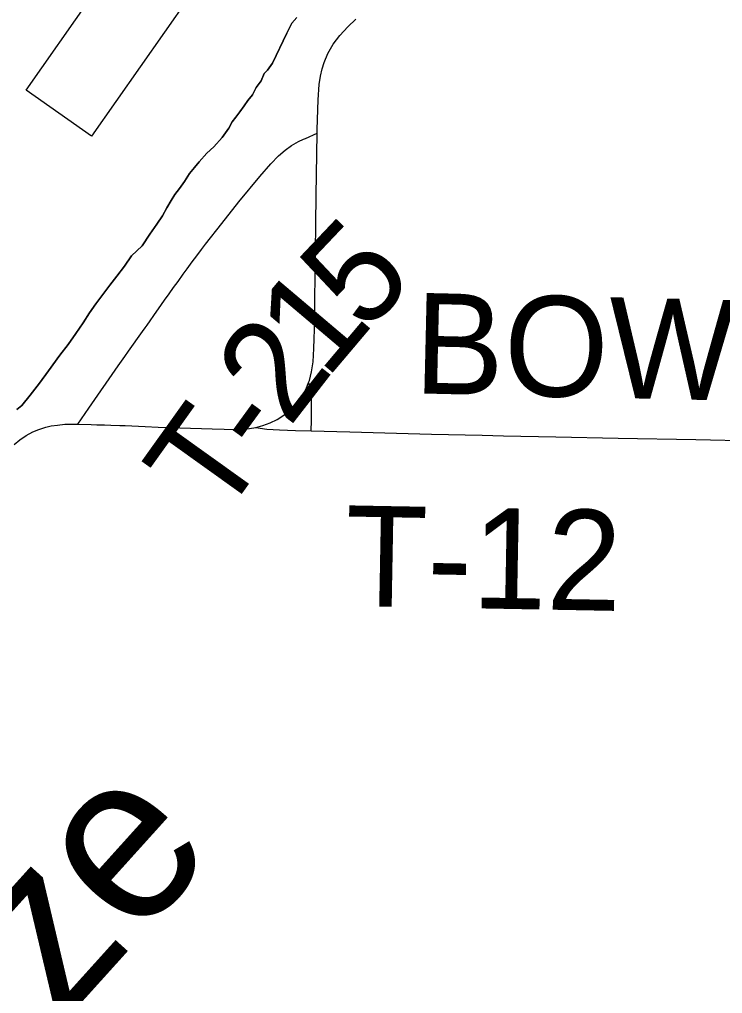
# Model space of a CAD drawing. Extents: x -483 to 680, y 0 to 440.
# Drawn here: x 166.7 to 186.57, y 160.88 to 188.39 of the extents above; entities that cross this region are included whole.
import ezdxf

# ---------------------------------------------------------------- set-up
doc = ezdxf.new("R2010")
doc.units = 0
for name, color, linetype in [('GM_X_County_Road', 7, 'Continuous'), ('GM_X_Major_River', 7, 'Continuous'), ('GM_X_Major_River_Text', 7, 'Continuous'), ('GM_X_Township_Road', 7, 'Continuous'), ('GM_X_Township_Road_Text', 7, 'Continuous'), ('PM_P_Cells', 7, 'Continuous')]:
    doc.layers.add(name, color=color, linetype=linetype)

msp = doc.modelspace()

# ---------------------------------------------------------------- linework, layer by layer
at = {"layer": 'GM_X_County_Road'}
for points in [[(175.112, 185.178), (175.114, 185.282), (175.139, 186.119), (175.166, 186.55), (175.201, 186.792), (175.249, 187), (175.309, 187.173), (175.417, 187.425), (175.568, 187.69), (175.753, 187.933), (175.98, 188.184), (176.201, 188.399)], [(174.87, 178.137), (174.891, 178.195), (174.954, 178.441), (174.995, 178.722), (175.02, 179.097), (175.044, 179.906), (175.049, 180.59), (175.054, 181.025), (175.084, 183.417), (175.112, 185.178)], [(173.377, 176.865), (173.574, 176.917), (173.783, 176.994), (173.983, 177.091), (174.145, 177.192), (174.322, 177.328), (174.482, 177.482), (174.623, 177.655), (174.726, 177.816), (174.813, 177.987), (174.87, 178.137)], [(166.548, 176.384), (166.71, 176.521), (166.886, 176.64), (167.073, 176.742), (167.24, 176.813), (167.443, 176.876), (167.592, 176.908), (167.773, 176.935), (167.982, 176.957), (168.17, 176.963), (168.343, 176.959)], [(168.343, 176.959), (168.725, 176.946), (168.88, 176.942), (169.097, 176.937), (169.283, 176.931), (169.531, 176.925), (169.686, 176.919), (170.245, 176.894), (170.617, 176.878), (172.139, 176.826), (172.481, 176.816), (172.762, 176.809), (173.077, 176.821), (173.377, 176.865)]]:
    msp.add_lwpolyline(points, dxfattribs=at)
at = {"layer": 'GM_X_Major_River'}
for points in [[(174.257, 188.001), (174.339, 188.169), (174.399, 188.281), (174.538, 188.448)], [(174.538, 188.448), (174.399, 188.281), (174.339, 188.169), (174.257, 188.001)], [(166.624, 177.373), (166.761, 177.482), (166.999, 177.779), (167.258, 178.113), (167.516, 178.466), (167.835, 178.912), (168.073, 179.208), (168.293, 179.524), (168.493, 179.822), (168.673, 180.101), (168.853, 180.362), (169.051, 180.621), (169.25, 180.881), (169.449, 181.141), (169.667, 181.419), (169.867, 181.717), (170.162, 181.992), (170.382, 182.327), (170.581, 182.606), (170.741, 182.848), (170.863, 183.072), (170.983, 183.278), (171.084, 183.445), (171.223, 183.612), (171.362, 183.817), (171.503, 184.04), (171.641, 184.207), (171.78, 184.373), (171.997, 184.614), (172.193, 184.797), (172.43, 185.056), (172.61, 185.316), (172.711, 185.503), (172.811, 185.633), (172.929, 185.781), (173.049, 185.948), (173.149, 186.097), (173.288, 186.264), (173.39, 186.47), (173.529, 186.655), (173.611, 186.862), (173.71, 186.954), (173.849, 187.158), (174.257, 188.001)], [(174.257, 188.001), (173.849, 187.158), (173.71, 186.954), (173.611, 186.862), (173.529, 186.655), (173.39, 186.47), (173.288, 186.264), (173.149, 186.097), (173.049, 185.948), (172.929, 185.781), (172.811, 185.633), (172.711, 185.503), (172.61, 185.316), (172.43, 185.056), (172.193, 184.797), (171.997, 184.614), (171.78, 184.373), (171.641, 184.207), (171.503, 184.04), (171.362, 183.817), (171.223, 183.612), (171.084, 183.445), (170.983, 183.278), (170.863, 183.072), (170.741, 182.848), (170.581, 182.606), (170.382, 182.327), (170.162, 181.992), (169.867, 181.717), (169.667, 181.419), (169.449, 181.141), (169.25, 180.881), (169.051, 180.621), (168.853, 180.362), (168.673, 180.101), (168.493, 179.822), (168.293, 179.524), (168.073, 179.208), (167.835, 178.912), (167.516, 178.466), (167.258, 178.113), (166.999, 177.779), (166.761, 177.482), (166.624, 177.373)]]:
    msp.add_lwpolyline(points, dxfattribs=at)
at = {"layer": 'GM_X_Township_Road'}
for points in [[(168.343, 176.959), (168.654, 177.408), (169.482, 178.603), (169.675, 178.873), (169.782, 179.025), (170.175, 179.579), (170.249, 179.678), (170.304, 179.753), (170.39, 179.881), (170.499, 180.031), (170.712, 180.336), (170.8, 180.464), (170.93, 180.637), (171.054, 180.815), (171.184, 180.989), (171.326, 181.193), (171.438, 181.342), (171.58, 181.545), (171.711, 181.718), (171.84, 181.893), (171.955, 182.04), (172.412, 182.629), (172.901, 183.235), (173.493, 183.956), (173.799, 184.311), (174.019, 184.535), (174.21, 184.7), (174.39, 184.829), (174.582, 184.941), (174.726, 185.005), (174.782, 185.03), (175.112, 185.178)], [(174.945, 176.774), (174.95, 177.058), (174.948, 177.744), (174.948, 177.867), (174.931, 177.974), (174.87, 178.137)], [(173.377, 176.865), (173.69, 176.822), (174.044, 176.798), (174.495, 176.782), (174.945, 176.774)], [(174.945, 176.774), (176.033, 176.744), (178.345, 176.681), (179.775, 176.646), (180.375, 176.633), (181.856, 176.601), (183.621, 176.563), (185.812, 176.524), (187.465, 176.489), (189.461, 176.447), (190.861, 176.407), (192.865, 176.349), (193.855, 176.327), (194.197, 176.315), (194.88, 176.294), (196.185, 176.261), (197.429, 176.248), (198.081, 176.236), (198.702, 176.222), (198.889, 176.217), (199.633, 176.208), (199.974, 176.204), (200.193, 176.2)]]:
    msp.add_lwpolyline(points, dxfattribs=at)
at = {"layer": 'PM_P_Cells'}
for p, q in [((166.884, 186.394), (173.494, 195.823)), ((175.343, 194.527), (168.733, 185.097)), ((168.733, 185.097), (166.884, 186.394))]:
    msp.add_line(p, q, dxfattribs=at)

# ---------------------------------------------------------------- texts
at = {"layer": 'GM_X_Major_River_Text'}
msp.add_text('Auglaize', height=4.7371, rotation=47.9285, dxfattribs=at).set_placement((156.05, 146.888))
at = {"layer": 'GM_X_Township_Road_Text'}
for s, height, rotation, p in [('5', 2.841, 46.4923, (176.466, 179.498)), ('1', 2.841, 49.7763, (175.365, 178.194)), ('BOWMAN', 2.8409, 358.6797, (177.83, 177.831)), ('2', 2.841, 52.2631, (174.315, 176.836)), ('T', 2.841, 54.4292, (172.408, 174.188)), ('-', 2.841, 53.8779, (173.639, 175.91)), ('T-12', 2.8409, 358.9429, (175.882, 171.826))]:
    msp.add_text(s, height=height, rotation=rotation, dxfattribs=at).set_placement(p)

doc.saveas('drawing.dxf')
